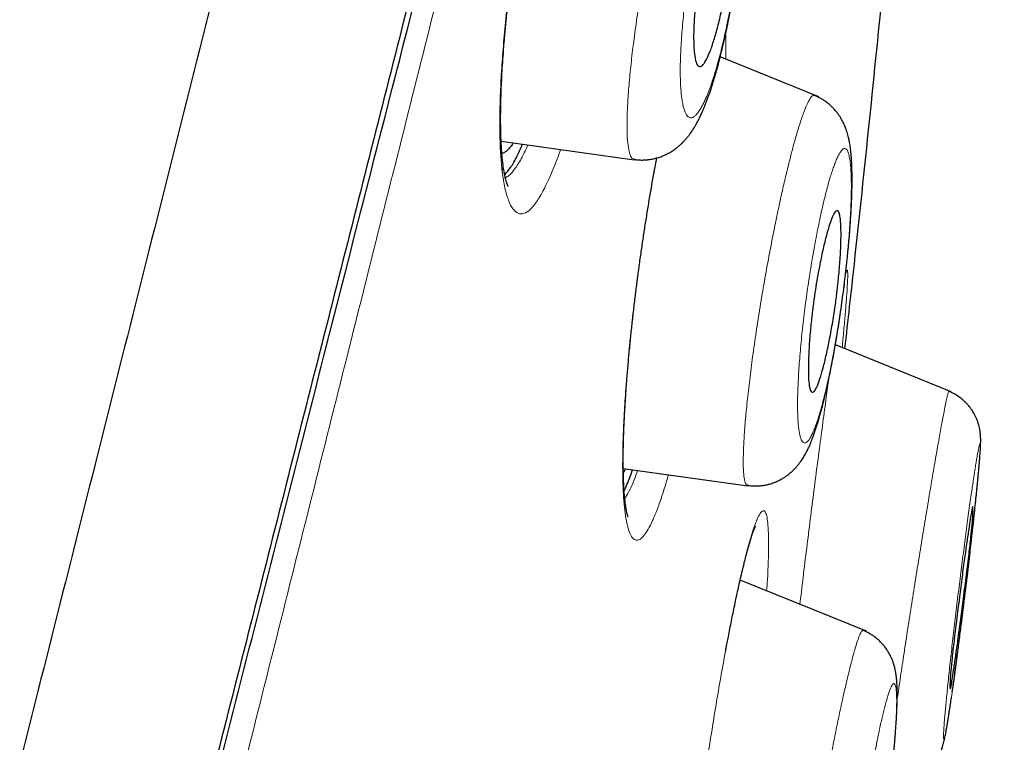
# Model space of a CAD drawing. Header units: millimetres. Extents: x 8 to 428, y 12 to 633.
# Tile 653 of 656: x 412 to 421, y 598 to 605. Entities that reach past the tile are written whole.
import ezdxf

# ---------------------------------------------------------------- set-up
doc = ezdxf.new("R2010")
doc.units = ezdxf.units.MM

msp = doc.modelspace()

# ---------------------------------------------------------------- linework, layer by layer
at = {"color": 7, "linetype": 'Continuous', "lineweight": 30}
for p, q in [((419.5395, 604.0543), (418.5638, 604.4485)), ((416.3951, 603.6139), (417.7118, 603.4288)), ((420.8495, 601.134), (419.7028, 601.5974)), ((417.6042, 600.3753), (418.8361, 600.2022)), ((418.8425, 600.2093), (418.8372, 600.2105)), ((420.0116, 598.7636), (418.7607, 599.269))]:
    msp.add_line(p, q, dxfattribs=at)
at = {"color": 8, "linetype": 'Continuous', "lineweight": 0}
for centre, radius, start, end in [((416.1903, 603.3716), 0.2233, 344.80071, 6.82904), ((417.4341, 600.4445), 0.1695, 344.84333, 0.04916)]:
    msp.add_arc(centre, radius, start, end, dxfattribs=at)
at = {"color": 7, "linetype": 'Continuous', "lineweight": 30}
for points, knots in [([(420.0143, 629.605), (420.0135, 629.6026), (420.0118, 629.5977), (419.9709, 629.469), (419.8775, 629.1474), (419.7217, 628.5799), (419.4964, 627.7522), (419.1985, 626.6706), (418.8245, 625.2999), (418.4108, 623.7794), (417.9767, 622.177), (417.5463, 620.5796), (417.0505, 618.7242), (416.485, 616.5797), (415.861, 614.1638), (415.1535, 611.4), (414.3718, 608.3235), (413.5264, 604.979), (412.6735, 601.595), (411.8176, 598.1974), (410.6798, 593.6743), (409.2516, 588.0183), (407.5364, 581.2404), (405.8196, 574.4916), (404.1039, 567.7616), (402.4119, 561.181), (400.7487, 554.7281), (399.1155, 548.4035), (397.707, 542.9442), (396.5243, 538.3599), (395.5675, 534.6468), (394.6152, 530.9454), (394.0005, 528.5446), (393.6916, 527.3385)], [0, 0, 0, 0, 0.030104, 0.061035, 0.09217, 0.123409, 0.154679, 0.185995, 0.217455, 0.249147, 0.270468, 0.291994, 0.313775, 0.335843, 0.357877, 0.379688, 0.405541, 0.431088, 0.456365, 0.481427, 0.506312, 0.555772, 0.604988, 0.653967, 0.702726, 0.751547, 0.797345, 0.843352, 0.889543, 0.91688, 0.944369, 0.972053, 1, 1, 1, 1]), ([(421.3749, 627.6784), (421.3742, 627.6754), (421.3726, 627.6691), (421.3344, 627.5379), (421.2451, 627.214), (421.1055, 626.6851), (420.9237, 625.9951), (420.7116, 625.1986), (420.4537, 624.2312), (420.147, 623.0747), (419.8031, 621.7801), (419.4259, 620.3572), (419.0212, 618.8254), (418.5979, 617.2161), (418.1697, 615.5695), (417.7521, 613.9425), (417.3069, 612.1961), (416.7872, 610.152), (416.1906, 607.8004), (415.5185, 605.149), (414.8321, 602.4406), (414.1356, 599.6965), (413.4321, 596.9301), (412.4894, 593.2246), (411.2999, 588.5722), (409.865, 582.9758), (408.4243, 577.3788), (406.9794, 571.7865), (405.5324, 566.1975), (404.1546, 560.907), (402.8521, 555.9116), (401.6245, 551.2139), (400.3974, 546.5215), (399.3255, 542.4223), (398.4087, 538.9182), (397.647, 536.0043), (396.8922, 533.114), (396.1463, 530.251), (395.6649, 528.3911), (395.4239, 527.4603)], [0, 0, 0, 0, 0.027802, 0.059104, 0.090443, 0.121803, 0.146902, 0.172005, 0.197113, 0.222239, 0.247392, 0.268376, 0.289385, 0.31042, 0.326215, 0.342014, 0.357809, 0.373592, 0.394608, 0.4156, 0.436565, 0.457508, 0.478426, 0.499323, 0.541077, 0.582794, 0.624472, 0.666101, 0.707702, 0.749322, 0.784323, 0.819351, 0.854402, 0.889475, 0.911535, 0.933614, 0.955715, 0.977839, 1, 1, 1, 1]), ([(411.3432, 588.545), (411.7805, 590.2594), (412.5045, 593.0981), (413.5064, 597.0351), (414.3543, 600.3616), (415.1909, 603.6403), (416.0099, 606.8423), (416.7563, 609.7519), (417.4213, 612.333), (418.0017, 614.5706), (418.5287, 616.5788), (418.9954, 618.3355), (419.4053, 619.87), (419.8228, 621.4271), (420.2231, 622.921), (420.5842, 624.2639), (420.8704, 625.327), (421.1092, 626.2224), (421.2781, 626.857), (421.3599, 627.1329), (421.3638, 627.1464), (421.3656, 627.1526)], [0, 0, 0, 0, 0.071861, 0.118981, 0.166245, 0.213437, 0.260487, 0.307746, 0.347209, 0.386499, 0.425942, 0.465442, 0.504795, 0.544129, 0.603206, 0.661979, 0.720088, 0.777941, 0.85505, 0.932506, 1, 1, 1, 1]), ([(416.412, 603.3983), (416.4107, 603.41), (416.4081, 603.4321), (416.4049, 603.4649), (416.4024, 603.4941), (416.4005, 603.5195), (416.3991, 603.5406), (416.3981, 603.5568), (416.3974, 603.5681), (416.397, 603.576), (416.3966, 603.5826), (416.3963, 603.5897), (416.3956, 603.602), (416.3948, 603.6212), (416.3937, 603.6488), (416.3926, 603.6823), (416.3912, 603.739), (416.3902, 603.8193), (416.3908, 603.9241), (416.3931, 604.0312), (416.3968, 604.1402), (416.402, 604.2513), (416.4087, 604.3667), (416.4154, 604.4642), (416.4213, 604.5416), (416.4258, 604.597), (416.4304, 604.6504), (416.4348, 604.6989), (416.4387, 604.7401), (416.4419, 604.7737), (416.4443, 604.7985), (416.4464, 604.8191), (416.4486, 604.8406), (416.4515, 604.8691), (416.4553, 604.9051), (416.46, 604.9483), (416.4654, 604.9969), (416.4727, 605.0612), (416.4818, 605.1372), (416.4924, 605.2228), (416.5039, 605.3112), (416.5161, 605.4008), (416.5288, 605.4902), (416.5405, 605.5695), (416.5507, 605.636), (416.5598, 605.6932), (416.5684, 605.7466), (416.5781, 605.8046), (416.5891, 605.869), (416.6015, 605.94), (416.6151, 606.0158), (416.6299, 606.0961), (416.646, 606.1806), (416.6635, 606.2706), (416.6826, 606.3659), (416.7012, 606.456), (416.7189, 606.5397), (416.7349, 606.6138), (416.7505, 606.6843), (416.7649, 606.7483), (416.7779, 606.805), (416.7895, 606.8546), (416.7995, 606.8972), (416.8082, 606.9334), (416.8166, 606.968), (416.8253, 607.0036), (416.8351, 607.0432), (416.8461, 607.087), (416.8589, 607.137), (416.8736, 607.1938), (416.8904, 607.2568), (416.9091, 607.3253), (416.9298, 607.3989), (416.9516, 607.4739), (416.9733, 607.5459), (416.9952, 607.6159), (417.0167, 607.6825), (417.0377, 607.7452), (417.0569, 607.8), (417.0741, 607.8477), (417.0873, 607.883), (417.0969, 607.9083), (417.1035, 607.9253), (417.1096, 607.9408), (417.1157, 607.9561), (417.1224, 607.9726), (417.1302, 607.9914), (417.1389, 608.0122), (417.1482, 608.0338), (417.1575, 608.0549), (417.1664, 608.0743), (417.1757, 608.0944), (417.1857, 608.1152), (417.1965, 608.1368), (417.2073, 608.1576), (417.218, 608.177), (417.2276, 608.1938), (417.235, 608.2061), (417.2407, 608.2151), (417.2455, 608.2225), (417.2505, 608.2299), (417.2552, 608.2364), (417.2589, 608.2414), (417.2616, 608.2448), (417.2635, 608.2472), (417.2648, 608.2488), (417.2647, 608.2488), (417.2647, 608.2488)], [0, 0, 0, 0, 0.011108, 0.020875, 0.029298, 0.036371, 0.042094, 0.046461, 0.049337, 0.05105, 0.052601, 0.054401, 0.056452, 0.061934, 0.068665, 0.076648, 0.085812, 0.108142, 0.13023, 0.152069, 0.172678, 0.193272, 0.214019, 0.234912, 0.244339, 0.253793, 0.263065, 0.271162, 0.277957, 0.283451, 0.287645, 0.290091, 0.293487, 0.298036, 0.303737, 0.310587, 0.318536, 0.326606, 0.340717, 0.353949, 0.366309, 0.381505, 0.395156, 0.407269, 0.417849, 0.42563, 0.433477, 0.442326, 0.452182, 0.463048, 0.474927, 0.48706, 0.500101, 0.514054, 0.528925, 0.544717, 0.556537, 0.568741, 0.580224, 0.590656, 0.600032, 0.608211, 0.615366, 0.621495, 0.626597, 0.633141, 0.639999, 0.647395, 0.656315, 0.66688, 0.678404, 0.691405, 0.705855, 0.721546, 0.736763, 0.751114, 0.7672, 0.782055, 0.795685, 0.808093, 0.819222, 0.824488, 0.829376, 0.833887, 0.838101, 0.843067, 0.849104, 0.855776, 0.863321, 0.87078, 0.877859, 0.884559, 0.893831, 0.90304, 0.912861, 0.923231, 0.93296, 0.941585, 0.946568, 0.952559, 0.959553, 0.966793, 0.973483, 0.979627, 0.985261, 0.994855, 1, 1, 1, 1]), ([(417.7125, 603.4329), (417.7284, 603.4311), (417.7587, 603.4276), (417.8025, 603.4273), (417.841, 603.4298), (417.8739, 603.4341), (417.9008, 603.4392), (417.931, 603.4463), (417.9661, 603.4569), (418.008, 603.4731), (418.0429, 603.4901), (418.0711, 603.5061), (418.0915, 603.5188), (418.11, 603.5314), (418.1254, 603.5427), (418.1376, 603.5522), (418.1477, 603.5605), (418.1571, 603.5683), (418.1678, 603.5778), (418.1802, 603.5893), (418.1931, 603.602), (418.2047, 603.614), (418.2141, 603.6241), (418.2216, 603.6326), (418.2321, 603.6447), (418.2467, 603.6626), (418.2662, 603.6882), (418.287, 603.7181), (418.307, 603.7498), (418.3253, 603.7811), (418.3424, 603.8127), (418.3566, 603.8408), (418.3682, 603.8652), (418.3767, 603.8834), (418.3844, 603.9007), (418.3927, 603.9195), (418.4017, 603.9408), (418.4105, 603.9624), (418.4182, 603.9818), (418.4252, 603.9997), (418.4342, 604.0235), (418.4456, 604.0547), (418.4592, 604.0932), (418.4728, 604.1335), (418.4852, 604.1717), (418.4966, 604.2081), (418.5064, 604.2404), (418.5149, 604.2691), (418.5216, 604.2925), (418.5272, 604.3122), (418.5326, 604.3314), (418.5386, 604.353), (418.5456, 604.3787), (418.5536, 604.4089), (418.563, 604.4453), (418.574, 604.4888), (418.5863, 604.5393), (418.5991, 604.5938), (418.612, 604.6512), (418.625, 604.7109), (418.6401, 604.7836), (418.6574, 604.8702), (418.6763, 604.972), (418.6949, 605.0782), (418.7109, 605.1758), (418.7244, 605.2635), (418.7356, 605.3406), (418.7464, 605.4189), (418.7566, 605.4973), (418.7659, 605.5731), (418.7744, 605.6483), (418.782, 605.7207), (418.7887, 605.7895), (418.7941, 605.8498), (418.7983, 605.9019), (418.8015, 605.9436), (418.8038, 605.9762), (418.8055, 606.0019), (418.8072, 606.0283), (418.8091, 606.0603), (418.8112, 606.1008), (418.8134, 606.1478), (418.8154, 606.1985), (418.8169, 606.2494), (418.8179, 606.2989), (418.8183, 606.3444), (418.8183, 606.3851), (418.8179, 606.4213), (418.8172, 606.4554), (418.8162, 606.4902), (418.8147, 606.5279), (418.8129, 606.5619), (418.8109, 606.5905), (418.8094, 606.6111), (418.8079, 606.6284), (418.8065, 606.6431), (418.8051, 606.6573), (418.8031, 606.6755), (418.8004, 606.6985), (418.7965, 606.727), (418.7919, 606.756), (418.7869, 606.7841), (418.7816, 606.81), (418.7762, 606.8335), (418.7712, 606.8529), (418.7668, 606.869), (418.7629, 606.8825), (418.7582, 606.8978), (418.7518, 606.9168), (418.744, 606.9384), (418.7354, 606.9598), (418.726, 606.9812), (418.7159, 607.0022), (418.704, 607.025), (418.6907, 607.0479), (418.6776, 607.0684), (418.6651, 607.0865), (418.6519, 607.1043), (418.6362, 607.1238), (418.6177, 607.1447), (418.5964, 607.1664), (418.5717, 607.1889), (418.5424, 607.2124), (418.5074, 607.2365), (418.4665, 607.2603), (418.4363, 607.2734), (418.4206, 607.2803)], [0, 0, 0, 0, 0.0100801, 0.0191063, 0.0269961, 0.0336845, 0.0391233, 0.0433795, 0.0518986, 0.061287, 0.0716931, 0.0770589, 0.0826277, 0.0876786, 0.0919231, 0.0953659, 0.0980134, 0.1008274, 0.1041675, 0.1085037, 0.1133358, 0.1174679, 0.120855, 0.123582, 0.1262462, 0.1333202, 0.1418311, 0.1526048, 0.1634951, 0.1736262, 0.1833347, 0.194234, 0.2008286, 0.2063588, 0.2111191, 0.2168025, 0.2236804, 0.2303472, 0.2358413, 0.2404678, 0.2457689, 0.2560141, 0.2664075, 0.2766024, 0.2870413, 0.2954579, 0.3038452, 0.3108265, 0.3161697, 0.3204468, 0.3245074, 0.329459, 0.3352996, 0.3420269, 0.3496385, 0.3593579, 0.3702002, 0.3816, 0.3932487, 0.4051453, 0.4172899, 0.435977, 0.4552385, 0.4750823, 0.4955156, 0.5094701, 0.5236916, 0.5381824, 0.5529455, 0.567341, 0.5807399, 0.5955024, 0.6088287, 0.6207107, 0.6311159, 0.6400481, 0.646025, 0.6511025, 0.6559467, 0.6624194, 0.6710677, 0.6815937, 0.6926616, 0.7043783, 0.7159498, 0.7269567, 0.7367419, 0.7456055, 0.7537881, 0.7625287, 0.7723903, 0.7835426, 0.7899448, 0.7958991, 0.8007946, 0.8046672, 0.8085435, 0.8128725, 0.8203482, 0.8287212, 0.8378197, 0.8463229, 0.8539786, 0.860978, 0.8674127, 0.8713897, 0.875304, 0.8794547, 0.8848636, 0.891625, 0.8982226, 0.9036075, 0.9100054, 0.9160611, 0.9227508, 0.9288716, 0.9333839, 0.9380815, 0.9437641, 0.9500543, 0.9564181, 0.9630991, 0.9708166, 0.9795814, 0.9893353, 1, 1, 1, 1]), ([(418.3578, 605.2849), (418.3671, 605.3402), (418.3859, 605.4516), (418.4205, 605.6125), (418.4579, 605.7632), (418.4971, 605.8972), (418.536, 606.0075), (418.5732, 606.0889), (418.6078, 606.1373), (418.6305, 606.1458), (418.645, 606.1382), (418.6531, 606.1297), (418.6618, 606.1142), (418.6742, 606.0785), (418.6862, 605.9996), (418.6909, 605.8751), (418.6885, 605.7445), (418.6827, 605.6355), (418.6723, 605.5095), (418.6572, 605.3681), (418.6347, 605.2062), (418.6067, 605.0432), (418.5727, 604.8802), (418.5354, 604.7286), (418.4965, 604.5945), (418.4579, 604.4854), (418.4207, 604.4053), (418.3861, 604.358), (418.3643, 604.3503), (418.3523, 604.3551), (418.3482, 604.3575), (418.338, 604.366), (418.3212, 604.3959), (418.3047, 604.4829), (418.2997, 604.6061), (418.3012, 604.7255), (418.3048, 604.806), (418.3104, 604.8881), (418.3196, 604.9953), (418.3342, 605.1276), (418.3501, 605.2341), (418.3578, 605.2849)], [0, 0, 0, 0, 0.029558, 0.059611, 0.090014, 0.121072, 0.152464, 0.184618, 0.217332, 0.250545, 0.258977, 0.26951, 0.282085, 0.296593, 0.331814, 0.375091, 0.399176, 0.421878, 0.443408, 0.472893, 0.499691, 0.529685, 0.560133, 0.590827, 0.621828, 0.653317, 0.685145, 0.717584, 0.750379, 0.753817, 0.758532, 0.764501, 0.789834, 0.826746, 0.874999, 0.893069, 0.910495, 0.927252, 0.943144, 0.972873, 1, 1, 1, 1]), ([(419.7974, 601.5591), (419.8288, 601.8384), (419.9133, 602.5889), (420.0417, 603.8118), (420.1644, 605.0235), (420.2337, 605.764), (420.2589, 606.032)], [0, 0, 0, 0, 0.187511, 0.503801, 0.82037, 1, 1, 1, 1]), ([(418.8367, 600.2064), (418.854, 600.2045), (418.8871, 600.2008), (418.9353, 600.2013), (418.9786, 600.2052), (419.0164, 600.2118), (419.0551, 600.2212), (419.0957, 600.2344), (419.1371, 600.2521), (419.1745, 600.2718), (419.2081, 600.2929), (419.2392, 600.3155), (419.2627, 600.3351), (419.2807, 600.3517), (419.2929, 600.3636), (419.3039, 600.375), (419.3132, 600.3852), (419.3218, 600.3949), (419.3308, 600.4055), (419.3493, 600.4284), (419.3736, 600.4625), (419.3977, 600.5018), (419.4174, 600.5378), (419.4341, 600.5714), (419.449, 600.6042), (419.4615, 600.6338), (419.4725, 600.6613), (419.4844, 600.6928), (419.4974, 600.7293), (419.5108, 600.7689), (419.5225, 600.8059), (419.5321, 600.8371), (419.5388, 600.8598), (419.5437, 600.8768), (419.5475, 600.8901), (419.5524, 600.9075), (419.5593, 600.9322), (419.5691, 600.9689), (419.5812, 601.0153), (419.5955, 601.0729), (419.6106, 601.1364), (419.6261, 601.2053), (419.642, 601.2789), (419.6589, 601.361), (419.6753, 601.4453), (419.6911, 601.5305), (419.7061, 601.6154), (419.7213, 601.706), (419.7364, 601.8003), (419.752, 601.9026), (419.7673, 602.0092), (419.7819, 602.1178), (419.7948, 602.2197), (419.8061, 602.3144), (419.8158, 602.402), (419.8242, 602.4823), (419.8313, 602.5555), (419.8376, 602.6246), (419.8435, 602.6941), (419.8491, 602.7679), (419.8546, 602.847), (419.8587, 602.9173), (419.8618, 602.9778), (419.864, 603.0274), (419.8657, 603.0745), (419.8669, 603.1164), (419.8676, 603.1511), (419.8681, 603.179), (419.8683, 603.202), (419.8685, 603.224), (419.8685, 603.2487), (419.8683, 603.2769), (419.8679, 603.3063), (419.8673, 603.3349), (419.8664, 603.3626), (419.8653, 603.3903), (419.8639, 603.4173), (419.8623, 603.4426), (419.8606, 603.4656), (419.8587, 603.4874), (419.8565, 603.5102), (419.8536, 603.5353), (419.8501, 603.5615), (419.8461, 603.5871), (419.8419, 603.6104), (419.8376, 603.6316), (419.8328, 603.6528), (419.8266, 603.6773), (419.8191, 603.703), (419.8104, 603.7289), (419.8019, 603.7517), (419.7939, 603.7709), (419.7861, 603.7882), (419.7767, 603.8074), (419.7642, 603.8306), (419.748, 603.8575), (419.7299, 603.8839), (419.7118, 603.9073), (419.6925, 603.9298), (419.6696, 603.9537), (419.639, 603.9817), (419.6, 604.0115), (419.5523, 604.0415), (419.5163, 604.0575), (419.4972, 604.0659)], [0, 0, 0, 0, 0.010414, 0.019936, 0.028463, 0.035911, 0.042216, 0.051448, 0.060549, 0.069256, 0.077384, 0.085191, 0.093753, 0.097689, 0.101746, 0.105447, 0.108659, 0.111409, 0.114751, 0.119298, 0.134361, 0.147363, 0.158875, 0.170849, 0.18174, 0.191051, 0.199204, 0.209854, 0.221553, 0.233591, 0.245767, 0.253806, 0.260038, 0.264458, 0.267564, 0.270896, 0.278418, 0.287235, 0.299409, 0.313382, 0.32908, 0.343812, 0.359783, 0.376987, 0.395427, 0.411066, 0.427489, 0.444701, 0.462691, 0.480491, 0.501652, 0.521612, 0.540377, 0.557952, 0.574341, 0.58955, 0.603581, 0.616474, 0.629913, 0.644797, 0.661134, 0.678933, 0.689765, 0.701081, 0.71251, 0.722553, 0.731051, 0.738001, 0.743413, 0.748431, 0.754868, 0.762728, 0.771147, 0.779045, 0.786327, 0.794018, 0.802421, 0.810091, 0.81684, 0.823414, 0.8302, 0.838033, 0.846772, 0.854941, 0.862378, 0.868735, 0.875028, 0.882401, 0.89064, 0.898071, 0.904441, 0.909868, 0.914343, 0.918804, 0.925023, 0.932488, 0.940161, 0.946525, 0.951503, 0.958123, 0.96636, 0.976156, 0.987416, 1, 1, 1, 1]), ([(416.5152, 603.597), (416.5103, 603.5895), (416.4954, 603.5666), (416.4715, 603.5382), (416.4434, 603.5119), (416.4204, 603.4963), (416.4072, 603.4933), (416.4026, 603.4922)], [0, 0, 0, 0, 0.121519, 0.368146, 0.615529, 0.864896, 1, 1, 1, 1]), ([(416.4303, 603.2824), (416.4502, 603.3049), (416.4903, 603.3501), (416.5501, 603.4531), (416.59, 603.5439), (416.6076, 603.584)], [0, 0, 0, 0, 0.35644, 0.715635, 1, 1, 1, 1]), ([(416.4642, 603.167), (416.4642, 603.167), (416.4643, 603.1669), (416.4634, 603.1687), (416.4618, 603.172), (416.4595, 603.1772), (416.457, 603.1835), (416.4544, 603.1906), (416.4517, 603.1984), (416.4489, 603.2073), (416.4459, 603.2172), (416.4429, 603.2281), (416.4403, 603.2379), (416.4383, 603.2459), (416.4368, 603.2525), (416.435, 603.2603), (416.4326, 603.2712), (416.4295, 603.2862), (416.4257, 603.306), (416.4214, 603.331), (416.4167, 603.3617), (416.4137, 603.3856), (416.412, 603.3983)], [0, 0, 0, 0, 0.027001, 0.08503, 0.145477, 0.201214, 0.254422, 0.30307, 0.350852, 0.393699, 0.441449, 0.491343, 0.533698, 0.561536, 0.583986, 0.607663, 0.643461, 0.691559, 0.750791, 0.82193, 0.904994, 1, 1, 1, 1]), ([(417.6036, 600.4447), (417.6037, 600.4596), (417.6037, 600.4875), (417.6041, 600.5279), (417.6045, 600.5624), (417.6051, 600.5909), (417.6056, 600.6134), (417.606, 600.6307), (417.6064, 600.6445), (417.6067, 600.6569), (417.6071, 600.6701), (417.6078, 600.6938), (417.609, 600.7304), (417.611, 600.7806), (417.6134, 600.8364), (417.6164, 600.8974), (417.6202, 600.9658), (417.6258, 601.0596), (417.6339, 601.1778), (417.6448, 601.319), (417.6571, 601.4614), (417.6706, 601.6042), (417.6852, 601.747), (417.7007, 601.8892), (417.7171, 602.0302), (417.7344, 602.1703), (417.7526, 602.3102), (417.7719, 602.4506), (417.7921, 602.5914), (417.8134, 602.7325), (417.8355, 602.8735), (417.8584, 603.014), (417.8822, 603.1537), (417.9066, 603.2921), (417.9245, 603.3905), (417.9343, 603.4418), (417.9355, 603.4483)], [0, 0, 0, 0, 0.020626, 0.038569, 0.053824, 0.065713, 0.075211, 0.082314, 0.087329, 0.092333, 0.097707, 0.103452, 0.121167, 0.141696, 0.162408, 0.185371, 0.210589, 0.238061, 0.286999, 0.335112, 0.382376, 0.42877, 0.474276, 0.518884, 0.562585, 0.605397, 0.64796, 0.6906, 0.733365, 0.776295, 0.819392, 0.862659, 0.906093, 0.94969, 0.993644, 1, 1, 1, 1]), ([(419.4921, 602.0564), (419.4979, 602.0955), (419.5092, 602.1733), (419.5287, 602.2878), (419.5529, 602.4161), (419.5819, 602.5531), (419.6149, 602.6872), (419.6466, 602.7953), (419.6759, 602.8739), (419.7021, 602.9204), (419.721, 602.9304), (419.7343, 602.9189), (419.7432, 602.8978), (419.7525, 602.8538), (419.7588, 602.7717), (419.7596, 602.6379), (419.7528, 602.474), (419.7388, 602.3034), (419.7226, 602.1458), (419.7062, 602.017), (419.6911, 601.9125), (419.6725, 601.7958), (419.6469, 601.6547), (419.6143, 601.5001), (419.5815, 601.3659), (419.5502, 601.2587), (419.521, 601.1812), (419.4947, 601.1355), (419.4755, 601.1259), (419.4621, 601.1367), (419.4526, 601.1565), (419.4428, 601.1989), (419.4356, 601.281), (419.4347, 601.416), (419.4419, 601.5816), (419.456, 601.7524), (419.4727, 601.9107), (419.486, 602.0106), (419.4921, 602.0564)], [0, 0, 0, 0, 0.0208683, 0.041615, 0.0625245, 0.0936372, 0.1249437, 0.1561229, 0.1875479, 0.2190825, 0.2506033, 0.2665722, 0.2845267, 0.3042525, 0.3375947, 0.3751742, 0.4132966, 0.4468638, 0.4754866, 0.4996955, 0.5155174, 0.5313116, 0.5628924, 0.5943104, 0.6255163, 0.6568156, 0.6879563, 0.7192394, 0.7504182, 0.7655789, 0.7828584, 0.802469, 0.8362183, 0.8751101, 0.9132459, 0.9466996, 0.9755835, 1, 1, 1, 1]), ([(420.86, 598.1657), (420.8632, 598.1883), (420.8701, 598.2367), (420.881, 598.3154), (420.8924, 598.3989), (420.9037, 598.4826), (420.9147, 598.5655), (420.9253, 598.647), (420.9356, 598.7263), (420.9461, 598.8089), (420.9569, 598.8939), (420.9677, 598.9803), (420.9778, 599.0612), (420.9883, 599.1465), (420.9995, 599.2384), (421.0115, 599.3386), (421.0234, 599.4386), (421.035, 599.5381), (421.0464, 599.6366), (421.0566, 599.7265), (421.0658, 599.8093), (421.0743, 599.8867), (421.0829, 599.966), (421.0901, 600.0343), (421.096, 600.0915), (421.1008, 600.1377), (421.1054, 600.1837), (421.1098, 600.2286), (421.1139, 600.2703), (421.1174, 600.3072), (421.1202, 600.3374), (421.1224, 600.3616), (421.1241, 600.3808), (421.1255, 600.3965), (421.1266, 600.4089), (421.1274, 600.4187), (421.1282, 600.428), (421.1291, 600.4386), (421.1301, 600.4518), (421.1314, 600.4673), (421.1328, 600.4846), (421.1343, 600.5052), (421.1358, 600.5265), (421.1372, 600.5469), (421.1382, 600.5636), (421.139, 600.5783), (421.1397, 600.5926), (421.1403, 600.6071), (421.1408, 600.6216), (421.1411, 600.6362), (421.1412, 600.6507), (421.1411, 600.6686), (421.1404, 600.6877), (421.1393, 600.704), (421.1383, 600.7156), (421.1372, 600.7258), (421.1357, 600.7381), (421.1332, 600.7548), (421.1288, 600.7779), (421.1218, 600.8063), (421.1121, 600.8376), (421.1002, 600.8684), (421.0874, 600.896), (421.0747, 600.9198), (421.0621, 600.9408), (421.0508, 600.9578), (421.0403, 600.9725), (421.0288, 600.9873), (421.0132, 601.006), (420.9911, 601.0295), (420.9617, 601.0567), (420.9242, 601.0856), (420.8784, 601.1145), (420.8435, 601.13), (420.8252, 601.1382)], [0, 0, 0, 0, 0.023632, 0.050604, 0.076533, 0.101408, 0.125231, 0.147992, 0.169688, 0.190325, 0.214632, 0.237284, 0.258279, 0.277838, 0.30379, 0.329939, 0.356293, 0.382865, 0.409674, 0.436787, 0.458224, 0.481036, 0.505226, 0.5308, 0.546039, 0.561733, 0.577883, 0.594491, 0.610929, 0.625661, 0.638619, 0.648535, 0.657085, 0.66427, 0.670088, 0.674617, 0.678326, 0.683416, 0.68989, 0.697751, 0.707003, 0.717229, 0.731611, 0.744157, 0.754865, 0.764019, 0.773519, 0.783722, 0.794187, 0.804322, 0.814202, 0.824823, 0.837409, 0.844141, 0.8497, 0.85396, 0.857324, 0.862749, 0.869589, 0.877933, 0.887714, 0.897075, 0.905376, 0.912607, 0.918863, 0.924628, 0.92868, 0.932994, 0.939275, 0.947638, 0.958025, 0.970332, 0.984399, 1, 1, 1, 1]), ([(417.6509, 599.8969), (417.6509, 599.8968), (417.6511, 599.8964), (417.6503, 599.8986), (417.6492, 599.9017), (417.6477, 599.9064), (417.6461, 599.9119), (417.6443, 599.9184), (417.6421, 599.9273), (417.6391, 599.94), (417.6355, 599.9577), (417.6317, 599.9791), (417.6279, 600.0034), (417.625, 600.0247), (417.6229, 600.0418), (417.6213, 600.0553), (417.6196, 600.0717), (417.6176, 600.0921), (417.6154, 600.1166), (417.6131, 600.1458), (417.6109, 600.18), (417.6087, 600.2197), (417.6068, 600.2655), (417.6051, 600.318), (417.604, 600.3774), (417.6038, 600.4212), (417.6036, 600.444)], [0, 0, 0, 0, 0.014475, 0.051571, 0.084421, 0.11318, 0.141009, 0.169069, 0.196941, 0.240561, 0.288175, 0.340834, 0.393782, 0.444568, 0.465087, 0.487619, 0.515301, 0.548158, 0.586207, 0.629465, 0.677955, 0.731701, 0.790736, 0.855098, 0.924833, 1, 1, 1, 1]), ([(417.6263, 600.3722), (417.6231, 600.3657), (417.6158, 600.3508), (417.6088, 600.3401), (417.6049, 600.3342)], [0, 0, 0, 0, 0.439397, 1, 1, 1, 1]), ([(417.6126, 600.1546), (417.6166, 600.1625), (417.6308, 600.1906), (417.6562, 600.2527), (417.6801, 600.3144), (417.6936, 600.355), (417.696, 600.3624)], [0, 0, 0, 0, 0.148928, 0.534939, 0.915354, 1, 1, 1, 1]), ([(420.9307, 599.1004), (420.935, 599.135), (420.9434, 599.2032), (420.9605, 599.3347), (420.9813, 599.4869), (421.0036, 599.6454), (421.0282, 599.8141), (421.0509, 599.9578), (421.0608, 600.0046), (421.0643, 599.9903), (421.0656, 599.9614), (421.0638, 599.9062), (421.0576, 599.8189), (421.0452, 599.6936), (421.0259, 599.5267), (421.0004, 599.3221), (420.977, 599.1349), (420.9587, 598.9869), (420.941, 598.8534), (420.9197, 598.6979), (420.8963, 598.5357), (420.8771, 598.4042), (420.8623, 598.3058), (420.8485, 598.2189), (420.8414, 598.1853), (420.8377, 598.1998), (420.8367, 598.23), (420.8388, 598.2865), (420.8452, 598.3751), (420.8578, 598.5013), (420.8771, 598.6677), (420.9022, 598.8713), (420.9209, 599.022), (420.9307, 599.1004)], [0, 0, 0, 0, 0.018476, 0.036455, 0.07144, 0.104848, 0.136655, 0.195498, 0.248419, 0.268968, 0.292616, 0.319318, 0.349036, 0.3819, 0.417694, 0.456705, 0.498787, 0.517422, 0.535761, 0.571108, 0.604913, 0.636902, 0.667463, 0.69637, 0.749218, 0.770392, 0.794358, 0.821393, 0.851195, 0.883986, 0.919693, 0.95825, 1, 1, 1, 1]), ([(418.6165, 598.5646), (418.6178, 598.5716), (418.6232, 598.6006), (418.6324, 598.6489), (418.6454, 598.7167), (418.6594, 598.7887), (418.6749, 598.8668), (418.6906, 598.9445), (418.7067, 599.0224), (418.7231, 599.1), (418.7399, 599.1769), (418.7568, 599.2529), (418.7741, 599.3279), (418.7917, 599.4015), (418.8096, 599.473), (418.8275, 599.5415), (418.8431, 599.5977), (418.8559, 599.6416), (418.8655, 599.6733), (418.8738, 599.6993), (418.8811, 599.7213), (418.887, 599.7384), (418.892, 599.7523), (418.8963, 599.7637), (418.9005, 599.7747), (418.9046, 599.7846), (418.9081, 599.7928), (418.9107, 599.7985), (418.9125, 599.8024), (418.9136, 599.8045), (418.9141, 599.8055), (418.9139, 599.8052), (418.9139, 599.8052)], [0, 0, 0, 0, 0.0101019, 0.0420612, 0.0715093, 0.1118877, 0.1524499, 0.1945493, 0.2381814, 0.2833424, 0.3300297, 0.3782522, 0.4285422, 0.4812222, 0.5363138, 0.5938481, 0.6536645, 0.692825, 0.728065, 0.7594015, 0.7878359, 0.8163521, 0.8352918, 0.8557768, 0.8781688, 0.9023939, 0.9254402, 0.9456533, 0.9607485, 0.976908, 0.9955927, 1, 1, 1, 1]), ([(419.3141, 594.9134), (419.3317, 594.9114), (419.3656, 594.9076), (419.4152, 594.9085), (419.4608, 594.9133), (419.5015, 594.9212), (419.537, 594.931), (419.5669, 594.9414), (419.5914, 594.9515), (419.611, 594.9607), (419.6277, 594.9694), (419.6437, 594.9783), (419.6602, 594.9884), (419.6838, 595.004), (419.7142, 595.027), (419.75, 595.0595), (419.7804, 595.0929), (419.804, 595.1231), (419.8216, 595.1485), (419.8359, 595.1715), (419.8476, 595.192), (419.8581, 595.2118), (419.8685, 595.2332), (419.8779, 595.254), (419.8866, 595.2747), (419.8941, 595.2938), (419.9008, 595.3118), (419.9072, 595.3296), (419.9138, 595.3489), (419.9202, 595.3689), (419.9267, 595.3897), (419.9327, 595.4096), (419.9381, 595.4284), (419.943, 595.4456), (419.9478, 595.463), (419.953, 595.4823), (419.9589, 595.5049), (419.9661, 595.5333), (419.9746, 595.5677), (419.9842, 595.6081), (419.994, 595.6511), (420.0033, 595.6928), (420.0119, 595.7326), (420.0193, 595.7675), (420.0255, 595.7975), (420.0302, 595.8209), (420.0341, 595.8401), (420.038, 595.8598), (420.0426, 595.8829), (420.048, 595.9104), (420.0541, 595.9423), (420.062, 595.9843), (420.0718, 596.0374), (420.0834, 596.1016), (420.0954, 596.1708), (420.1078, 596.2436), (420.1215, 596.3265), (420.1365, 596.4204), (420.1527, 596.5257), (420.169, 596.6357), (420.1842, 596.742), (420.1981, 596.8436), (420.2109, 596.9398), (420.2232, 597.0358), (420.2346, 597.1283), (420.2447, 597.2138), (420.2535, 597.291), (420.261, 597.3599), (420.2674, 597.4207), (420.2727, 597.4737), (420.2771, 597.5183), (420.2806, 597.5553), (420.2835, 597.5874), (420.2864, 597.6189), (420.2893, 597.6528), (420.2925, 597.6904), (420.296, 597.7347), (420.2999, 597.786), (420.3039, 597.8435), (420.3075, 597.9017), (420.3104, 597.956), (420.3125, 598.0049), (420.3141, 598.0499), (420.315, 598.0918), (420.3155, 598.1312), (420.3153, 598.1657), (420.3148, 598.1938), (420.314, 598.2192), (420.3129, 598.2428), (420.3114, 598.2666), (420.3095, 598.2888), (420.3074, 598.3083), (420.3052, 598.3256), (420.3023, 598.346), (420.2977, 598.372), (420.2906, 598.4043), (420.2804, 598.4405), (420.2678, 598.4759), (420.2535, 598.5094), (420.2363, 598.5431), (420.2165, 598.576), (420.195, 598.6064), (420.1701, 598.6366), (420.1478, 598.66), (420.1273, 598.679), (420.1096, 598.6941), (420.088, 598.7109), (420.0597, 598.7303), (420.0227, 598.7521), (419.9937, 598.7647), (419.978, 598.7716)], [0, 0, 0, 0, 0.009907, 0.019202, 0.027775, 0.035533, 0.042406, 0.048339, 0.0533, 0.057264, 0.060566, 0.064088, 0.06788, 0.07194, 0.080862, 0.090826, 0.101212, 0.108874, 0.116496, 0.123384, 0.129229, 0.135771, 0.143162, 0.150788, 0.158386, 0.16584, 0.171851, 0.178407, 0.185511, 0.193002, 0.199788, 0.207141, 0.213344, 0.218835, 0.224257, 0.230543, 0.237701, 0.245731, 0.256903, 0.268427, 0.279981, 0.291559, 0.300674, 0.309578, 0.316745, 0.321894, 0.325859, 0.330246, 0.335535, 0.341727, 0.34882, 0.356813, 0.369159, 0.382702, 0.396656, 0.411005, 0.425747, 0.444733, 0.464348, 0.484599, 0.505493, 0.522676, 0.54028, 0.558305, 0.575784, 0.591951, 0.606806, 0.62033, 0.632481, 0.643266, 0.652694, 0.660274, 0.666703, 0.673286, 0.68076, 0.689135, 0.698583, 0.711177, 0.725354, 0.740812, 0.756052, 0.768667, 0.781151, 0.794236, 0.806974, 0.81869, 0.828575, 0.835909, 0.84458, 0.853308, 0.861217, 0.868137, 0.873756, 0.879087, 0.88748, 0.897298, 0.907905, 0.916387, 0.924704, 0.932658, 0.939908, 0.948219, 0.955173, 0.962655, 0.966763, 0.971108, 0.975896, 0.98228, 0.990359, 1, 1, 1, 1]), ([(420.249, 597.2639), (420.256, 597.2632), (420.2815, 597.2608), (420.3248, 597.2631), (420.3768, 597.2701), (420.4242, 597.2818), (420.4663, 597.2964), (420.5047, 597.3135), (420.5391, 597.3322), (420.5703, 597.3525), (420.5979, 597.3734), (420.623, 597.3952), (420.6506, 597.4225), (420.6783, 597.4548), (420.7036, 597.4907), (420.7211, 597.5203), (420.7327, 597.5426), (420.7401, 597.5584), (420.7459, 597.5718), (420.7513, 597.5849), (420.7573, 597.6009), (420.7642, 597.6215), (420.7715, 597.6461), (420.7778, 597.6707), (420.783, 597.6934), (420.7876, 597.7152), (420.7927, 597.7407), (420.7978, 597.7682), (420.8032, 597.798), (420.8082, 597.827), (420.8127, 597.8539), (420.8167, 597.8788), (420.8206, 597.9026), (420.8248, 597.9291), (420.8295, 597.9598), (420.835, 597.9954), (420.8416, 598.0395), (420.8474, 598.0785), (420.8513, 598.1053), (420.8522, 598.112)], [0, 0, 0, 0, 0.012392, 0.045114, 0.076012, 0.104716, 0.130933, 0.154445, 0.178876, 0.200016, 0.220449, 0.240294, 0.259531, 0.290205, 0.317617, 0.340237, 0.354217, 0.365804, 0.37521, 0.385572, 0.404052, 0.428693, 0.459035, 0.491543, 0.527366, 0.563666, 0.59793, 0.640694, 0.680306, 0.717194, 0.75214, 0.777551, 0.802594, 0.830436, 0.861593, 0.896072, 0.933881, 0.983654, 1, 1, 1, 1])]:
    msp.add_open_spline(points, degree=3, knots=knots, dxfattribs=at)
at = {"color": 8, "linetype": 'Continuous', "lineweight": 0}
for points, knots in [([(416.4058, 603.313), (416.4004, 603.3654), (416.3896, 603.47), (416.3823, 603.6579), (416.3814, 603.8652), (416.3873, 604.0917), (416.3999, 604.3345), (416.4191, 604.5912), (416.4447, 604.8592), (416.4766, 605.1362), (416.5148, 605.4197), (416.5587, 605.7065), (416.6075, 605.9936), (416.6607, 606.2781), (416.7176, 606.5571), (416.7775, 606.8275), (416.8398, 607.0864), (416.9037, 607.3305), (416.9684, 607.5557), (417.0329, 607.759), (417.0965, 607.9391), (417.1587, 608.0949), (417.2189, 608.2251), (417.2765, 608.3288), (417.3309, 608.4046), (417.3815, 608.4517), (417.4278, 608.4678), (417.4693, 608.453), (417.506, 608.4089), (417.5376, 608.3363), (417.5639, 608.2366), (417.5846, 608.1103), (417.5999, 607.9606), (417.605, 607.8404), (417.6076, 607.7804)], [0, 0, 0, 0, 0.031195, 0.062401, 0.093632, 0.124877, 0.156115, 0.187322, 0.218484, 0.249603, 0.280706, 0.311838, 0.343025, 0.374272, 0.405573, 0.436919, 0.468312, 0.499772, 0.531202, 0.562536, 0.593831, 0.625112, 0.656377, 0.687614, 0.718806, 0.749946, 0.781076, 0.812266, 0.843529, 0.874849, 0.906191, 0.937518, 0.968793, 1, 1, 1, 1]), ([(417.7193, 603.4353), (417.711, 603.4356), (417.6924, 603.4364), (417.6706, 603.4756), (417.6531, 603.5456), (417.6427, 603.6482), (417.64, 603.7803), (417.6445, 603.9386), (417.656, 604.1201), (417.6743, 604.3217), (417.6991, 604.5406), (417.7301, 604.7738), (417.7672, 605.0179), (417.8097, 605.2683), (417.8565, 605.5208), (417.9069, 605.7711), (417.9556, 605.9946), (418.0012, 606.1896), (418.0428, 606.3567), (418.0845, 606.5139), (418.1306, 606.6761), (418.1802, 606.8367), (418.2322, 606.9869), (418.281, 607.1091), (418.3259, 607.2007), (418.3656, 607.2582), (418.3974, 607.2853), (418.4132, 607.2795), (418.4198, 607.2771)], [0, 0, 0, 0, 0.0326897, 0.0737922, 0.1148081, 0.15571, 0.1965362, 0.237335, 0.2781079, 0.3188323, 0.3594943, 0.4001243, 0.4408293, 0.4816403, 0.5225224, 0.5634255, 0.6043223, 0.6350176, 0.6657311, 0.6964695, 0.7272285, 0.7682091, 0.8090732, 0.8497192, 0.8901208, 0.9306688, 0.971441, 1, 1, 1, 1]), ([(418.7321, 605.3543), (418.7373, 605.3922), (418.7476, 605.4681), (418.7611, 605.581), (418.773, 605.6921), (418.7833, 605.8006), (418.7919, 605.9061), (418.7987, 606.0081), (418.8037, 606.1055), (418.8067, 606.1971), (418.8079, 606.283), (418.8071, 606.3628), (418.8045, 606.4362), (418.8, 606.5027), (418.7937, 606.5618), (418.7856, 606.6136), (418.7756, 606.6579), (418.7641, 606.6941), (418.7509, 606.7216), (418.7362, 606.7401), (418.7199, 606.7495), (418.7023, 606.75), (418.6832, 606.7415), (418.6628, 606.7238), (418.6413, 606.6974), (418.6188, 606.6626), (418.5968, 606.622), (418.5756, 606.5773), (418.5552, 606.53), (418.5345, 606.4772), (418.5136, 606.4193), (418.4925, 606.3563), (418.4701, 606.2843), (418.4462, 606.2021), (418.4211, 606.1091), (418.3963, 606.0109), (418.3721, 605.9086), (418.3499, 605.8082), (418.3296, 605.711), (418.3112, 605.6183), (418.2938, 605.5248), (418.2773, 605.4307), (418.2618, 605.3359), (418.2462, 605.2345), (418.2311, 605.1271), (418.2167, 605.0148), (418.204, 604.9042), (418.1931, 604.7953), (418.184, 604.6895), (418.1769, 604.5876), (418.1717, 604.4906), (418.1686, 604.3986), (418.1674, 604.3123), (418.1685, 604.2324), (418.1715, 604.1592), (418.1765, 604.0928), (418.1834, 604.0337), (418.1923, 603.982), (418.2031, 603.9378), (418.2155, 603.9014), (418.2297, 603.8737), (418.2453, 603.855), (418.2625, 603.8454), (418.2811, 603.845), (418.301, 603.8533), (418.3221, 603.8705), (418.3442, 603.8964), (418.3674, 603.9312), (418.39, 603.9722), (418.4119, 604.0172), (418.4326, 604.0648), (418.4533, 604.1176), (418.4742, 604.1754), (418.4951, 604.2383), (418.5173, 604.3103), (418.5408, 604.3926), (418.5654, 604.4858), (418.5896, 604.5844), (418.6131, 604.6873), (418.6345, 604.7875), (418.6539, 604.8841), (418.6713, 604.9763), (418.688, 605.0702), (418.7038, 605.1651), (418.7187, 605.2601), (418.7277, 605.323), (418.7321, 605.3543)], [0, 0, 0, 0, 0.01244, 0.024976, 0.037556, 0.050037, 0.062541, 0.075217, 0.087729, 0.10015, 0.112556, 0.125025, 0.137529, 0.149959, 0.162389, 0.174895, 0.187551, 0.200231, 0.212736, 0.225147, 0.237547, 0.250019, 0.262426, 0.274912, 0.287493, 0.300009, 0.312517, 0.322972, 0.333366, 0.343745, 0.354251, 0.364641, 0.374964, 0.387386, 0.399916, 0.412493, 0.424963, 0.437464, 0.448041, 0.458491, 0.468862, 0.479203, 0.489562, 0.49999, 0.512491, 0.524929, 0.537387, 0.549944, 0.56268, 0.575178, 0.587662, 0.600224, 0.612717, 0.625127, 0.637652, 0.650097, 0.662529, 0.67502, 0.687639, 0.70037, 0.712915, 0.725345, 0.737734, 0.750157, 0.762659, 0.775091, 0.787525, 0.800037, 0.8127, 0.823286, 0.833739, 0.844106, 0.854437, 0.864782, 0.875189, 0.887535, 0.900045, 0.912664, 0.925172, 0.937687, 0.948082, 0.958453, 0.968847, 0.979361, 0.989729, 1, 1, 1, 1]), ([(415.9405, 605.7414), (415.8278, 605.2938), (415.6024, 604.3989), (415.2595, 603.0347), (414.9139, 601.6581), (414.5655, 600.2691), (414.2148, 598.87), (413.8412, 597.3789), (413.4446, 595.7963), (413.0253, 594.1239), (412.605, 592.4489), (412.3239, 591.3306), (412.1834, 590.7719)], [0, 0, 0, 0, 0.093271, 0.186487, 0.279715, 0.372996, 0.466348, 0.559768, 0.669926, 0.780083, 0.890146, 1, 1, 1, 1]), ([(418.6169, 604.6739), (418.6176, 604.6487), (418.6197, 604.5745), (418.6184, 604.4855), (418.6176, 604.4268)], [0, 0, 0, 0, 0.3405031, 1, 1, 1, 1]), ([(418.8372, 600.2105), (418.8329, 600.2105), (418.8207, 600.2105), (418.8067, 600.2459), (418.7952, 600.3139), (418.7903, 600.4157), (418.7923, 600.5472), (418.8006, 600.7052), (418.8151, 600.8866), (418.8354, 601.0883), (418.8611, 601.3073), (418.8918, 601.5408), (418.9277, 601.7849), (418.9677, 602.0354), (419.0111, 602.2882), (419.0572, 602.5388), (419.1012, 602.7629), (419.1419, 602.9587), (419.1787, 603.1268), (419.2155, 603.285), (419.2557, 603.4486), (419.2987, 603.6109), (419.3433, 603.763), (419.3846, 603.8874), (419.4221, 603.9811), (419.4546, 604.0406), (419.4798, 604.0692), (419.4918, 604.0644), (419.4967, 604.0625)], [0, 0, 0, 0, 0.0226, 0.064234, 0.105797, 0.14726, 0.188625, 0.22994, 0.271214, 0.312429, 0.35357, 0.394665, 0.435807, 0.477031, 0.518314, 0.559618, 0.600927, 0.631945, 0.662984, 0.694046, 0.725125, 0.766529, 0.807815, 0.848889, 0.889734, 0.930745, 0.97199, 1, 1, 1, 1]), ([(416.4369, 603.2522), (416.4474, 603.2573), (416.4784, 603.2724), (416.5344, 603.3413), (416.5986, 603.4421), (416.6412, 603.5349), (416.6603, 603.5766)], [0, 0, 0, 0, 0.153545, 0.453478, 0.753986, 1, 1, 1, 1]), ([(416.9819, 603.5314), (416.9806, 603.5275), (416.9539, 603.4449), (416.9015, 603.3146), (416.8263, 603.1461), (416.7536, 603.02), (416.6845, 602.9334), (416.6204, 602.8915), (416.5623, 602.8936), (416.5108, 602.9375), (416.467, 603.0227), (416.4306, 603.1441), (416.4141, 603.2568), (416.4058, 603.313)], [0, 0, 0, 0, 0.0049283, 0.104579, 0.2042833, 0.303872, 0.4031785, 0.5023696, 0.6017915, 0.7014318, 0.8011444, 0.9007276, 1, 1, 1, 1]), ([(419.7835, 602.1542), (419.7882, 602.192), (419.7976, 602.268), (419.8103, 602.3808), (419.8217, 602.4918), (419.8318, 602.6002), (419.8405, 602.7057), (419.8478, 602.8076), (419.8536, 602.9049), (419.8578, 602.9963), (419.8604, 603.0819), (419.8614, 603.1614), (419.8608, 603.2345), (419.8587, 603.3007), (419.855, 603.3594), (419.8497, 603.4107), (419.8429, 603.4544), (419.8347, 603.4901), (419.825, 603.5169), (419.814, 603.5346), (419.8016, 603.5431), (419.7879, 603.5426), (419.773, 603.533), (419.7569, 603.514), (419.7397, 603.4863), (419.7217, 603.4502), (419.7039, 603.4083), (419.6866, 603.3625), (419.67, 603.314), (419.653, 603.2602), (419.6357, 603.2012), (419.6183, 603.1373), (419.5996, 603.0642), (419.5797, 602.981), (419.5586, 602.887), (419.5378, 602.7881), (419.5172, 602.6851), (419.4971, 602.5781), (419.4776, 602.4681), (419.4589, 602.356), (419.4411, 602.2431), (419.4244, 602.1294), (419.4087, 602.0152), (419.3943, 601.9014), (419.3811, 601.789), (419.3692, 601.6784), (419.3587, 601.5697), (419.3497, 601.4641), (419.3422, 601.3623), (419.3363, 601.2654), (419.3321, 601.1734), (419.3295, 601.0873), (419.3286, 601.0077), (419.3295, 600.9348), (419.332, 600.8686), (419.3362, 600.8096), (419.3419, 600.7582), (419.3492, 600.7146), (419.358, 600.6791), (419.3683, 600.6522), (419.38, 600.6344), (419.3929, 600.6258), (419.4073, 600.6265), (419.4227, 600.6361), (419.4393, 600.6545), (419.4568, 600.6818), (419.4753, 600.718), (419.4935, 600.7604), (419.5112, 600.8067), (419.5281, 600.8555), (419.545, 600.9093), (419.5622, 600.9682), (419.5795, 601.0322), (419.598, 601.1052), (419.6177, 601.1884), (419.6384, 601.2826), (419.6589, 601.3819), (419.679, 601.4854), (419.6984, 601.592), (419.7172, 601.7014), (419.7353, 601.8132), (419.7525, 601.9267), (419.7688, 602.0408), (419.7786, 602.1165), (419.7835, 602.1542)], [0, 0, 0, 0, 0.012439, 0.024976, 0.03756, 0.050044, 0.062545, 0.075242, 0.087762, 0.100182, 0.112577, 0.125026, 0.137538, 0.14997, 0.162398, 0.174896, 0.187536, 0.200213, 0.212718, 0.225131, 0.237534, 0.250007, 0.262391, 0.274885, 0.287476, 0.299988, 0.312504, 0.322949, 0.333345, 0.343735, 0.354227, 0.364615, 0.374949, 0.387377, 0.399906, 0.41248, 0.424949, 0.437448, 0.450134, 0.462648, 0.475071, 0.487483, 0.499967, 0.512487, 0.524938, 0.5374, 0.549948, 0.562659, 0.575164, 0.58765, 0.600214, 0.61271, 0.625121, 0.637571, 0.650096, 0.662674, 0.675157, 0.687636, 0.700378, 0.712924, 0.725351, 0.737736, 0.75016, 0.762666, 0.775096, 0.787528, 0.800038, 0.812702, 0.823277, 0.833723, 0.844088, 0.85442, 0.86477, 0.875185, 0.887519, 0.900034, 0.912654, 0.925159, 0.937681, 0.950143, 0.962596, 0.975168, 0.987656, 1, 1, 1, 1]), ([(417.5978, 600.4002), (417.5982, 600.4667), (417.5992, 600.5998), (417.6081, 600.8258), (417.6221, 601.0677), (417.6416, 601.3247), (417.6661, 601.5933), (417.6954, 601.8709), (417.7293, 602.1547), (417.7676, 602.4418), (417.8098, 602.7296), (417.8555, 603.0145), (417.8967, 603.2554), (417.9233, 603.3964), (417.9329, 603.4475)], [0, 0, 0, 0, 0.0862372, 0.1726954, 0.2593365, 0.3460675, 0.4327717, 0.5193419, 0.6057117, 0.6918888, 0.7780629, 0.8643934, 0.950882, 1, 1, 1, 1]), ([(419.8036, 602.2943), (419.8043, 602.2973), (419.8097, 602.3218), (419.8163, 602.3382), (419.823, 602.3406), (419.8257, 602.3098), (419.8249, 602.2506), (419.8204, 602.163), (419.8125, 602.0487), (419.8011, 601.9077), (419.7872, 601.75), (419.7755, 601.6278), (419.7699, 601.5702)], [0, 0, 0, 0, 0.015705, 0.12699, 0.237987, 0.348867, 0.45969, 0.570447, 0.681089, 0.791575, 0.9019, 1, 1, 1, 1]), ([(419.3519, 599.0302), (419.3568, 599.0715), (419.3728, 599.2068), (419.4012, 599.4411), (419.4368, 599.7288), (419.4728, 600.0149), (419.5089, 600.2962), (419.5447, 600.5698), (419.5797, 600.8321), (419.6117, 601.0682), (419.6312, 601.2071), (419.64, 601.2697)], [0, 0, 0, 0, 0.053306, 0.174309, 0.295428, 0.416637, 0.53785, 0.658965, 0.779904, 0.900652, 1, 1, 1, 1]), ([(420.315, 598.0924), (420.3166, 598.1034), (420.3278, 598.1808), (420.3519, 598.3425), (420.3869, 598.5746), (420.4245, 598.8194), (420.4638, 599.07), (420.504, 599.3231), (420.5445, 599.5743), (420.5846, 599.8197), (420.6234, 600.055), (420.6603, 600.275), (420.6949, 600.4765), (420.7266, 600.6565), (420.7547, 600.8123), (420.7769, 600.9304), (420.7937, 601.0157), (420.806, 601.0744), (420.8154, 601.1139), (420.8221, 601.137), (420.8238, 601.1352), (420.8246, 601.1343)], [0, 0, 0, 0, 0.0099009, 0.06971, 0.1293709, 0.1889839, 0.2486402, 0.3083477, 0.3680781, 0.4278164, 0.4876035, 0.5474043, 0.6072203, 0.6670025, 0.7266392, 0.7860143, 0.8303482, 0.8747064, 0.9193041, 0.964095, 1, 1, 1, 1]), ([(421.0023, 599.2599), (421.0069, 599.298), (421.016, 599.3738), (421.0291, 599.4859), (421.0418, 599.596), (421.0541, 599.704), (421.0658, 599.8095), (421.0769, 599.9112), (421.0873, 600.0078), (421.0967, 600.0983), (421.1053, 600.1829), (421.1129, 600.2612), (421.1196, 600.333), (421.1253, 600.3976), (421.13, 600.4545), (421.1337, 600.5038), (421.1361, 600.543), (421.1375, 600.5732), (421.1381, 600.5953), (421.1379, 600.6109), (421.1368, 600.6201), (421.135, 600.6228), (421.1322, 600.619), (421.1283, 600.6069), (421.123, 600.5846), (421.1166, 600.5536), (421.1093, 600.5143), (421.1015, 600.4693), (421.0935, 600.4205), (421.0853, 600.3694), (421.0767, 600.3135), (421.0676, 600.2529), (421.0579, 600.1875), (421.0472, 600.1127), (421.0352, 600.028), (421.0221, 599.9332), (421.0086, 599.8337), (420.9946, 599.7296), (420.9804, 599.6213), (420.966, 599.5104), (420.9516, 599.3979), (420.9373, 599.2848), (420.9232, 599.1711), (420.9093, 599.0569), (420.8956, 598.9432), (420.8823, 598.8308), (420.8694, 598.7205), (420.8571, 598.6123), (420.8452, 598.5066), (420.834, 598.4046), (420.8236, 598.3079), (420.8141, 598.2173), (420.8056, 598.1329), (420.798, 598.0546), (420.7913, 597.983), (420.7857, 597.9184), (420.7811, 597.8615), (420.7775, 597.8122), (420.7752, 597.773), (420.7739, 597.7428), (420.7734, 597.7207), (420.7738, 597.705), (420.7749, 597.6958), (420.7769, 597.693), (420.7798, 597.697), (420.7838, 597.709), (420.7892, 597.7306), (420.7956, 597.7612), (420.803, 597.8006), (420.8114, 597.8486), (420.8206, 597.9042), (420.8306, 597.9673), (420.8413, 598.0374), (420.8527, 598.1146), (420.8647, 598.198), (420.8773, 598.2877), (420.8904, 598.3832), (420.904, 598.4836), (420.9179, 598.5879), (420.932, 598.6959), (420.9462, 598.8068), (420.9605, 598.9195), (420.9747, 599.0327), (420.9886, 599.1464), (420.9978, 599.222), (421.0023, 599.2599)], [0, 0, 0, 0, 0.012529, 0.024975, 0.037414, 0.04992, 0.062566, 0.075271, 0.087793, 0.100209, 0.112596, 0.125035, 0.137539, 0.149965, 0.162389, 0.174888, 0.187538, 0.198107, 0.208548, 0.218909, 0.229235, 0.239577, 0.249981, 0.262308, 0.274821, 0.287438, 0.299934, 0.312441, 0.32307, 0.333548, 0.343921, 0.354236, 0.36454, 0.37488, 0.38738, 0.399803, 0.412227, 0.424726, 0.437375, 0.450056, 0.46257, 0.474993, 0.487403, 0.499879, 0.512424, 0.524889, 0.53735, 0.549883, 0.562563, 0.575304, 0.587843, 0.600257, 0.612625, 0.625029, 0.637552, 0.649989, 0.662416, 0.67491, 0.687546, 0.698155, 0.708625, 0.719002, 0.729332, 0.739664, 0.750044, 0.762504, 0.774906, 0.787328, 0.799848, 0.812543, 0.825191, 0.837677, 0.850083, 0.86249, 0.874979, 0.887299, 0.899818, 0.912442, 0.924937, 0.937445, 0.950193, 0.962745, 0.975177, 0.987569, 1, 1, 1, 1]), ([(418.0503, 600.3126), (418.0435, 600.2883), (418.021, 600.2072), (417.9834, 600.0898), (417.9377, 599.9611), (417.8935, 599.8549), (417.851, 599.7706), (417.8106, 599.7095), (417.7727, 599.6723), (417.7377, 599.6602), (417.7062, 599.6733), (417.6783, 599.7104), (417.6543, 599.7709), (417.6343, 599.854), (417.6184, 599.9588), (417.6068, 600.0852), (417.5994, 600.2306), (417.5983, 600.3436), (417.5978, 600.4002)], [0, 0, 0, 0, 0.027755, 0.092394, 0.15707, 0.221801, 0.286602, 0.351488, 0.416496, 0.481693, 0.546827, 0.611671, 0.676341, 0.74093, 0.805516, 0.870171, 0.93497, 1, 1, 1, 1]), ([(417.619, 600.0775), (417.6229, 600.0828), (417.6396, 600.1052), (417.6705, 600.1665), (417.7089, 600.2526), (417.7343, 600.3236), (417.7456, 600.3554)], [0, 0, 0, 0, 0.098148, 0.419137, 0.739696, 1, 1, 1, 1]), ([(418.1982, 595.52), (418.213, 595.6834), (418.2426, 596.0101), (418.3075, 596.5674), (418.3711, 597.049), (418.4269, 597.4353), (418.4855, 597.8175), (418.5626, 598.2812), (418.6565, 598.7906), (418.7329, 599.1599), (418.7907, 599.4105), (418.8319, 599.5735), (418.8703, 599.7087), (418.9171, 599.8511), (418.9671, 599.9572), (419.0039, 599.965), (419.0244, 599.9108), (419.0388, 599.8168), (419.0436, 599.6178), (419.0381, 599.3795), (419.0253, 599.1998), (419.0227, 599.1631)], [0, 0, 0, 0, 0.07016, 0.140362, 0.210455, 0.245475, 0.280475, 0.350442, 0.420537, 0.490724, 0.525928, 0.561245, 0.59658, 0.631813, 0.702008, 0.772011, 0.807003, 0.841997, 0.911954, 0.982064, 1, 1, 1, 1]), ([(419.3148, 594.9174), (419.3124, 594.9169), (419.3049, 594.9153), (419.2983, 594.9476), (419.295, 595.0123), (419.2982, 595.1112), (419.3076, 595.2405), (419.3229, 595.3968), (419.3436, 595.5769), (419.3692, 595.7777), (419.3994, 595.996), (419.4337, 596.2288), (419.4718, 596.4724), (419.5131, 596.7224), (419.5566, 596.9748), (419.6017, 597.2254), (419.6437, 597.4496), (419.6818, 597.6458), (419.7158, 597.8145), (419.749, 597.9735), (419.7849, 598.1381), (419.8225, 598.3017), (419.8605, 598.4558), (419.8919, 598.572), (419.9172, 598.6555), (419.9372, 598.7124), (419.9542, 598.7503), (419.9682, 598.7723), (419.9745, 598.7694), (419.9774, 598.768)], [0, 0, 0, 0, 0.019965, 0.061752, 0.103495, 0.145168, 0.186746, 0.228267, 0.269748, 0.311171, 0.352514, 0.39379, 0.435074, 0.476418, 0.517812, 0.559229, 0.600652, 0.631753, 0.662872, 0.694004, 0.725149, 0.766643, 0.808032, 0.849227, 0.879972, 0.910735, 0.941659, 0.972713, 1, 1, 1, 1]), ([(420.2016, 596.8775), (420.2066, 596.9154), (420.2165, 596.991), (420.2304, 597.1029), (420.2434, 597.2129), (420.2555, 597.3208), (420.2666, 597.4262), (420.2766, 597.5279), (420.2854, 597.6245), (420.2928, 597.7151), (420.2989, 597.7998), (420.3037, 597.8784), (420.3072, 597.9505), (420.3093, 598.0156), (420.31, 598.0731), (420.3093, 598.1231), (420.3072, 598.1655), (420.3037, 598.1997), (420.299, 598.2249), (420.2928, 598.2411), (420.2853, 598.248), (420.2765, 598.2458), (420.2665, 598.2345), (420.2552, 598.2138), (420.2428, 598.1844), (420.2294, 598.1467), (420.2158, 598.1032), (420.2023, 598.0557), (420.1891, 598.0058), (420.1755, 597.951), (420.1616, 597.8915), (420.1473, 597.8271), (420.1317, 597.7533), (420.1148, 597.6696), (420.0967, 597.5757), (420.0784, 597.477), (420.0601, 597.3735), (420.0418, 597.2658), (420.0237, 597.1553), (420.006, 597.0433), (419.989, 596.9305), (419.9725, 596.817), (419.9567, 596.7031), (419.9416, 596.5897), (419.9275, 596.4776), (419.9142, 596.3675), (419.902, 596.2593), (419.8907, 596.1537), (419.8806, 596.0518), (419.8718, 595.9552), (419.8644, 595.8646), (419.8584, 595.7799), (419.8537, 595.7013), (419.8505, 595.6292), (419.8486, 595.564), (419.8482, 595.5064), (419.8492, 595.4564), (419.8516, 595.4141), (419.8554, 595.3798), (419.8605, 595.3544), (419.867, 595.3383), (419.8748, 595.3313), (419.8839, 595.3335), (419.8943, 595.3447), (419.9057, 595.3647), (419.9182, 595.3937), (419.9318, 595.4315), (419.9456, 595.4752), (419.9592, 595.5228), (419.9724, 595.5727), (419.9859, 595.6275), (419.9998, 595.6873), (420.0141, 595.7521), (420.0295, 595.8258), (420.0463, 595.9096), (420.0642, 596.0042), (420.0823, 596.1039), (420.1004, 596.2076), (420.1184, 596.3151), (420.1361, 596.4255), (420.1535, 596.5378), (420.1702, 596.6507), (420.1864, 596.7641), (420.1965, 596.8397), (420.2016, 596.8775)], [0, 0, 0, 0, 0.012509, 0.024946, 0.037383, 0.049897, 0.062559, 0.075254, 0.087771, 0.100187, 0.112578, 0.125022, 0.137527, 0.149954, 0.162378, 0.174875, 0.187518, 0.200182, 0.212677, 0.225084, 0.237485, 0.249959, 0.262305, 0.274809, 0.287418, 0.29992, 0.312427, 0.323066, 0.333549, 0.343923, 0.354234, 0.364532, 0.374863, 0.387358, 0.399778, 0.412201, 0.424701, 0.437355, 0.450037, 0.462549, 0.474969, 0.487379, 0.499857, 0.512388, 0.524845, 0.537305, 0.549843, 0.562534, 0.57525, 0.587776, 0.600189, 0.612567, 0.624989, 0.637528, 0.649975, 0.662402, 0.674887, 0.687501, 0.700213, 0.712741, 0.725161, 0.737555, 0.750003, 0.762495, 0.774915, 0.78734, 0.799849, 0.812518, 0.823077, 0.833513, 0.843873, 0.854204, 0.864555, 0.874974, 0.887298, 0.899817, 0.91244, 0.924938, 0.937451, 0.950194, 0.96274, 0.97517, 0.987563, 1, 1, 1, 1])]:
    msp.add_open_spline(points, degree=3, knots=knots, dxfattribs=at)

doc.saveas('drawing.dxf')
